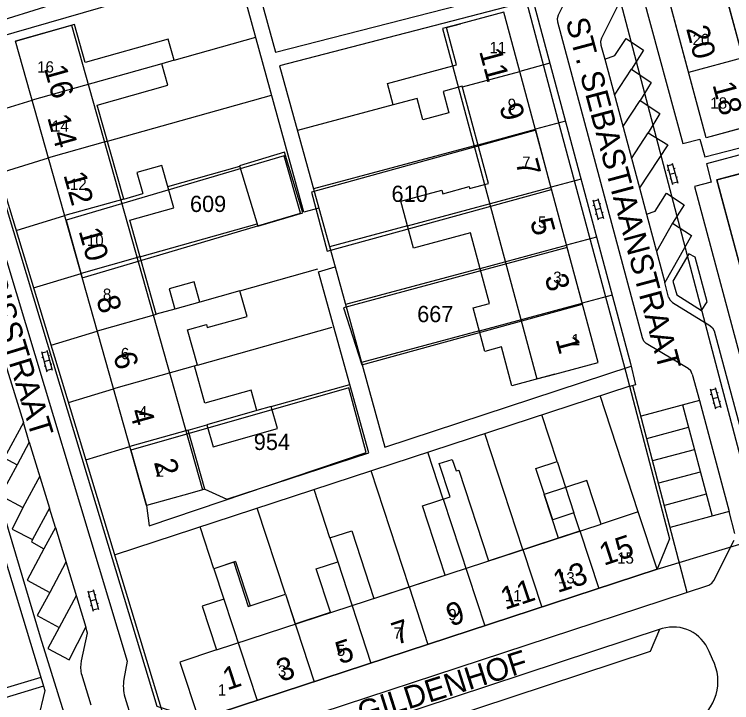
# Model space of a CAD drawing. Extents: x 148816 to 151297, y 399515 to 402500.
# Drawn here: x 149914.1 to 149993.7, y 400847.1 to 400923.4 of the extents above; entities that cross this region are included whole.
import ezdxf

# ---------------------------------------------------------------- set-up
doc = ezdxf.new("R2010")
doc.units = 0
for name, color, linetype in [('B01 Hoofdgebouw  [D] Norm', 7, 'Continuous'), ('B01 Hoofdgebouw  [T] Norm', 7, 'Continuous'), ('B01 hoofgebouw', 7, 'Continuous'), ('B02 Bijgebouw  [D] Norm', 7, 'Continuous'), ('B07 Tussenmuur  [D] Norm', 7, 'Continuous'), ('G01 perceelsgrens', 7, 'Continuous'), ('S02 Open verharding  Norm', 7, 'Continuous'), ('T04 Haag heg  [D] Gem', 7, 'Continuous'), ('V00 Kant verharding algemeen  [T] Norm', 7, 'Continuous'), ('V00 Kant verharding algemeen secundair  [T] Gem', 7, 'Continuous'), ('Z01 perceelnummer', 7, 'Continuous'), ('Z02 huisnummer', 7, 'Continuous'), ('Z02 Huisnummer  [Tekst] Norm', 7, 'Continuous'), ('Z06 straatnaam', 7, 'Continuous')]:
    doc.layers.add(name, color=color, linetype=linetype)

msp = doc.modelspace()

# ---------------------------------------------------------------- linework, layer by layer
at = {"layer": 'B01 Hoofdgebouw  [D] Norm'}
for p, q in [((149995.601, 400916.19), (149987.553, 400946.159)), ((149920.797, 400922.302), (149914.26, 400920.46)), ((149921.982, 400918.094), (149920.797, 400922.302)), ((149962.065, 400921.974), (149963.61, 400922.39)), ((149963.178, 400917.839), (149962.065, 400921.974)), ((149931.191, 400920.688), (149921.982, 400918.094)), ((149931.852, 400918.341), (149931.191, 400920.688)), ((149931.852, 400918.341), (149930.475, 400917.953)), ((149931.143, 400915.584), (149930.475, 400917.953)), ((149955.507, 400915.774), (149963.178, 400917.839)), ((149923.309, 400913.375), (149931.143, 400915.584)), ((149956.15, 400913.384), (149955.507, 400915.774)), ((149963.821, 400915.447), (149961.696, 400914.876)), ((149966.714, 400904.68), (149963.821, 400915.447)), ((149961.696, 400914.876), (149962.332, 400912.511)), ((149958.8, 400914.097), (149956.15, 400913.384)), ((149959.436, 400911.732), (149958.8, 400914.097)), ((149926.25, 400902.946), (149923.309, 400913.375)), ((149962.332, 400912.511), (149959.436, 400911.732)), ((149930.491, 400906.677), (149927.709, 400905.893)), ((149931.818, 400901.969), (149930.491, 400906.677)), ((149927.709, 400905.893), (149928.371, 400903.544)), ((149961.658, 400903.537), (149964.577, 400904.321)), ((149964.577, 400904.321), (149964.631, 400904.12)), ((149964.631, 400904.12), (149966.714, 400904.68)), ((149926.25, 400902.946), (149928.371, 400903.544)), ((149957.019, 400902.696), (149961.555, 400903.919)), ((149961.555, 400903.919), (149961.658, 400903.537)), ((149958.425, 400897.48), (149957.019, 400902.696)), ((149926.915, 400900.587), (149931.818, 400901.969)), ((149929.852, 400890.166), (149926.915, 400900.587)), ((149964.747, 400899.184), (149958.425, 400897.48)), ((149966.855, 400891.365), (149964.747, 400899.184)), ((149934.066, 400893.767), (149931.284, 400892.983)), ((149934.702, 400891.511), (149934.066, 400893.767)), ((149931.284, 400892.983), (149931.92, 400890.727)), ((149939.942, 400889.93), (149939.144, 400892.762)), ((149965.028, 400890.872), (149966.855, 400891.365)), ((149966.331, 400886.042), (149965.028, 400890.872)), ((149935.518, 400888.683), (149939.942, 400889.93)), ((149933.338, 400888.442), (149935.42, 400889.03)), ((149934.443, 400884.53), (149933.338, 400888.442)), ((149935.42, 400889.03), (149935.518, 400888.683)), ((149968.158, 400886.535), (149966.331, 400886.042)), ((149969.316, 400882.244), (149968.158, 400886.535)), ((149935.26, 400880.312), (149934.096, 400884.432)), ((149974.08, 400883.53), (149969.316, 400882.244)), ((149940.382, 400881.759), (149935.26, 400880.312)), ((149941.027, 400879.477), (149940.382, 400881.759)), ((149943.3, 400877.488), (149942.611, 400879.923)), ((149935.249, 400870.784), (149933.397, 400877.327)), ((149935.476, 400877.913), (149936.166, 400875.471)), ((149936.166, 400875.471), (149943.3, 400877.488)), ((149961.272, 400873.603), (149962.708, 400874.073)), ((149962.708, 400874.073), (149963.131, 400872.781)), ((149962.478, 400869.919), (149961.272, 400873.603)), ((149971.985, 400873.048), (149974.345, 400873.823)), ((149974.345, 400873.823), (149976.213, 400868.136)), ((149963.131, 400872.781), (149963.43, 400872.879)), ((149963.43, 400872.879), (149966.736, 400862.814)), ((149973.852, 400867.361), (149971.985, 400873.048)), ((149935.249, 400870.784), (149933.58, 400870.3)), ((149959.407, 400868.914), (149962.478, 400869.919)), ((149961.919, 400861.238), (149959.407, 400868.914)), ((149976.212, 400868.136), (149973.852, 400867.361)), ((149976.867, 400866.142), (149976.212, 400868.136)), ((149949.137, 400865.35), (149951.547, 400866.139)), ((149951.547, 400866.139), (149953.999, 400858.646)), ((149966.736, 400862.814), (149976.867, 400866.142)), ((149938.462, 400862.668), (149940.066, 400857.764)), ((149947.615, 400861.92), (149950.005, 400862.702)), ((149949.19, 400857.11), (149947.615, 400861.92)), ((149953.999, 400858.646), (149961.919, 400861.238)), ((149940.066, 400857.764), (149944.185, 400859.112)), ((149945.263, 400855.824), (149949.19, 400857.11))]:
    msp.add_line(p, q, dxfattribs=at)
at = {"layer": 'B01 Hoofdgebouw  [T] Norm'}
for p, q in [((149990.87, 400909.74), (149975.79, 400965.89)), ((149968.44, 400923.69), (149963.61, 400922.39)), ((149978.9, 400884.83), (149968.44, 400923.69)), ((149914.26, 400920.46), (149919.07, 400921.82)), ((149928.77, 400868.95), (149914.26, 400920.46)), ((149996.9, 400911.36), (149990.87, 400909.74)), ((149992.08, 400905.07), (149998.17, 400906.71)), ((150000, 400875.45), (149992.08, 400905.07)), ((149939.144, 400892.762), (149934.702, 400891.511)), ((149931.92, 400890.727), (149929.852, 400890.166)), ((149974.08, 400883.53), (149978.9, 400884.83)), ((149942.611, 400879.923), (149941.027, 400879.477)), ((149933.397, 400877.327), (149935.476, 400877.913)), ((149977.65, 400871.74), (149975.286, 400870.959)), ((149979.24, 400866.9), (149977.65, 400871.74)), ((149933.58, 400870.3), (149928.77, 400868.95)), ((149983.33, 400868.24), (149979.24, 400866.9)), ((149985.43, 400861.88), (149983.33, 400868.24)), ((149949.137, 400865.35), (149950.005, 400862.702)), ((149938.462, 400862.668), (149936.26, 400861.94)), ((149934.58, 400845.21), (149985.43, 400861.88)), ((149936.26, 400861.94), (149937.37, 400858.58)), ((149937.37, 400858.58), (149934.95, 400857.78)), ((149934.95, 400857.78), (149936.56, 400852.93)), ((149936.56, 400852.93), (149932.47, 400851.58)), ((149932.47, 400851.58), (149934.58, 400845.21))]:
    msp.add_line(p, q, dxfattribs=at)
at = {"layer": 'B01 hoofgebouw'}
for points in [[(149995.6, 400916.19), (149996.9, 400911.36), (149990.87, 400909.74), (149975.79, 400965.89), (149980.62, 400967.19)], [(149995.6, 400916.19), (149981.789, 400967.505), (149980.62, 400967.19)], [(149974.08, 400883.53), (149978.9, 400884.83), (149968.44, 400923.69), (149963.61, 400922.39)], [(149933.58, 400870.3), (149928.77, 400868.95), (149914.26, 400920.46), (149919.07, 400921.82)], [(149919.07, 400921.82), (149920.471, 400922.216), (149934.984, 400870.694), (149933.58, 400870.3)], [(149963.61, 400922.39), (149961.631, 400921.857), (149972.092, 400882.994), (149974.08, 400883.53)], [(149999.47, 400901.88), (149998.17, 400906.71), (149992.08, 400905.07), (150000, 400875.447)], [(149938.65, 400862.73), (149936.26, 400861.94), (149937.37, 400858.58), (149934.95, 400857.78), (149936.56, 400852.93), (149932.47, 400851.58), (149934.58, 400845.21), (149985.43, 400861.88), (149983.33, 400868.24), (149979.24, 400866.9), (149977.65, 400871.74), (149972.9, 400870.17)], [(149974.499, 400865.333), (149972.9, 400870.17)], [(149936.56, 400852.93), (149979.24, 400866.9)], [(149938.65, 400862.73), (149940.269, 400857.831), (149944.185, 400859.112), (149945.276, 400855.783)]]:
    msp.add_lwpolyline(points, dxfattribs=at)
at = {"layer": 'B02 Bijgebouw  [D] Norm'}
msp.add_lwpolyline([(149939.113, 400906.63), (149941.145, 400899.92), (149946.133, 400901.431), (149944.101, 400908.141)], close=True, dxfattribs=at)
at = {"layer": 'B07 Tussenmuur  [D] Norm'}
for p, q in [((149994.953, 400918.609), (149988.923, 400916.99)), ((149994.953, 400918.609), (149988.923, 400916.99)), ((149930.475, 400917.953), (149916.106, 400913.904)), ((149930.475, 400917.953), (149916.106, 400913.904)), ((149963.835, 400915.393), (149970.21, 400917.109)), ((149963.835, 400915.393), (149970.21, 400917.109)), ((149965.564, 400908.968), (149971.939, 400910.684)), ((149965.564, 400908.968), (149971.939, 400910.684)), ((149924.446, 400909.346), (149917.909, 400907.504)), ((149924.446, 400909.346), (149917.909, 400907.504)), ((149957.753, 400899.975), (149973.669, 400904.259)), ((149957.753, 400899.975), (149973.669, 400904.259)), ((149926.25, 400902.946), (149919.713, 400901.104)), ((149926.25, 400902.946), (149919.713, 400901.104)), ((149965.807, 400895.252), (149975.398, 400897.834)), ((149965.807, 400895.252), (149975.398, 400897.834)), ((149928.053, 400896.546), (149921.516, 400894.704)), ((149928.053, 400896.546), (149921.516, 400894.704)), ((149934.702, 400891.511), (149931.92, 400890.727)), ((149934.702, 400891.511), (149931.92, 400890.727)), ((149965.712, 400888.336), (149977.128, 400891.409)), ((149965.712, 400888.336), (149977.128, 400891.409)), ((149929.858, 400890.146), (149923.32, 400888.304)), ((149929.858, 400890.146), (149923.32, 400888.304)), ((149934.443, 400884.53), (149925.123, 400881.904)), ((149934.443, 400884.53), (149925.123, 400881.904)), ((149941.027, 400879.477), (149935.476, 400877.913)), ((149941.027, 400879.477), (149935.476, 400877.913)), ((149933.397, 400877.327), (149926.927, 400875.504)), ((149933.397, 400877.327), (149926.927, 400875.504)), ((149961.716, 400869.67), (149966.323, 400855.614)), ((149961.716, 400869.67), (149966.323, 400855.614)), ((149976.867, 400866.142), (149978.96, 400859.757)), ((149976.867, 400866.142), (149978.96, 400859.757)), ((149970.548, 400864.07), (149972.641, 400857.685)), ((149970.548, 400864.07), (149972.641, 400857.685)), ((149950.005, 400862.702), (149953.686, 400851.472)), ((149950.005, 400862.702), (149953.686, 400851.472)), ((149957.912, 400859.928), (149960.005, 400853.543)), ((149957.912, 400859.928), (149960.005, 400853.543)), ((149944.185, 400859.112), (149947.368, 400849.401)), ((149944.185, 400859.112), (149947.368, 400849.401)), ((149937.363, 400858.578), (149941.05, 400847.33)), ((149937.363, 400858.578), (149941.05, 400847.33))]:
    msp.add_line(p, q, dxfattribs=at)
at = {"layer": 'G01 perceelsgrens'}
for points in [[(149883.6, 401000), (149893.387, 400967.581), (149901.028, 400942.025), (149910.946, 400909.409), (149922.179, 400872.258), (149929.935, 400846.69), (149934.58, 400845.21)], [(149957.184, 401000), (149958.362, 400984.886), (149959.68, 400968.802), (149963.947, 400951.145), (149974.729, 400910.607), (149981.956, 400883.754), (149986.819, 400865.263), (149985.43, 400861.88)], [(149997.069, 400865.418), (149992.517, 400882.59), (149981.434, 400924.644), (149977.526, 400939.38), (149973.488, 400954.77), (149971.61, 400961.727), (149969.101, 400970.855), (149967.011, 401000)], [(149870.121, 400992.183), (149876.273, 400990.292), (149885.433, 400959.843), (149897.728, 400918.553), (149908.208, 400883.742), (149916.979, 400854.398), (149921.351, 400840.367)], [(149948.844, 400897.16), (149973.734, 400904.021), (149971.971, 400910.573), (149947.093, 400903.692), (149948.844, 400897.16)], [(149944.061, 400907.724), (149919.852, 400900.608), (149921.657, 400894.201), (149945.873, 400901.372), (149944.061, 400907.724)], [(149952.686, 400884.542), (149977.158, 400891.302), (149975.467, 400897.582), (149950.645, 400890.892), (149952.686, 400884.542)], [(149929.066, 400866.717), (149953.172, 400874.843), (149951.236, 400882.02), (149927.045, 400875.074), (149928.77, 400868.95), (149929.066, 400866.717)], [(149985.43, 400861.88), (149997.069, 400865.418)], [(149985.43, 400861.88), (149934.58, 400845.21)]]:
    msp.add_lwpolyline(points, dxfattribs=at)
at = {"layer": 'S02 Open verharding  Norm'}
for p, q in [((149986.546, 400906.782), (149987.149, 400904.563)), ((149986.586, 400906.638), (149987.165, 400906.795)), ((149987.125, 400906.939), (149987.728, 400904.72)), ((149986.717, 400906.155), (149986.572, 400906.116)), ((149987.44, 400906.351), (149987.296, 400906.312)), ((149986.978, 400905.19), (149986.834, 400905.151)), ((149987.427, 400905.83), (149986.847, 400905.672)), ((149987.702, 400905.386), (149987.557, 400905.347)), ((149987.109, 400904.707), (149987.688, 400904.864)), ((149978.295, 400902.844), (149978.898, 400900.625)), ((149978.335, 400902.7), (149978.914, 400902.857)), ((149978.874, 400903.001), (149979.477, 400900.782)), ((149978.466, 400902.217), (149978.321, 400902.178)), ((149979.176, 400901.892), (149978.596, 400901.734)), ((149979.189, 400902.413), (149979.045, 400902.374)), ((149978.727, 400901.252), (149978.583, 400901.213)), ((149979.451, 400901.448), (149979.306, 400901.409)), ((149978.858, 400900.769), (149979.437, 400900.926)), ((149917.127, 400886.018), (149917.719, 400883.796)), ((149917.166, 400885.873), (149917.746, 400886.028)), ((149917.707, 400886.172), (149918.299, 400883.95)), ((149917.294, 400885.39), (149917.15, 400885.351)), ((149918.019, 400885.583), (149917.874, 400885.544)), ((149917.552, 400884.424), (149917.407, 400884.385)), ((149918.003, 400885.061), (149917.423, 400884.907)), ((149918.276, 400884.617), (149918.132, 400884.578)), ((149917.68, 400883.94), (149918.26, 400884.095)), ((149991.895, 400882.044), (149992.498, 400879.825)), ((149991.316, 400881.887), (149991.919, 400879.668)), ((149991.487, 400881.26), (149991.342, 400881.221)), ((149991.356, 400881.743), (149991.935, 400881.9)), ((149992.21, 400881.456), (149992.066, 400881.417)), ((149992.197, 400880.935), (149991.617, 400880.777)), ((149992.472, 400880.491), (149992.327, 400880.452)), ((149991.748, 400880.295), (149991.604, 400880.256)), ((149991.879, 400879.812), (149992.458, 400879.969)), ((149922.284, 400859.471), (149922.876, 400857.249)), ((149922.323, 400859.326), (149922.903, 400859.481)), ((149922.864, 400859.625), (149923.456, 400857.403)), ((149923.176, 400859.036), (149923.031, 400858.997)), ((149922.451, 400858.843), (149922.307, 400858.804)), ((149923.16, 400858.514), (149922.58, 400858.36)), ((149922.709, 400857.877), (149922.564, 400857.838)), ((149922.837, 400857.393), (149923.417, 400857.548)), ((149923.433, 400858.07), (149923.289, 400858.031))]:
    msp.add_line(p, q, dxfattribs=at)
at = {"layer": 'T04 Haag heg  [D] Gem'}
for p, q in [((149931.852, 400918.341), (149940.902, 400920.891)), ((149973.543, 400918.004), (149970.21, 400917.109)), ((149910.455, 400912.185), (149916.106, 400913.904)), ((149924.446, 400909.346), (149942.666, 400914.481)), ((149956.15, 400913.384), (149945.527, 400910.53)), ((149975.27, 400911.579), (149971.939, 400910.684)), ((149965.564, 400908.968), (149947.304, 400904.062)), ((149912.389, 400905.825), (149917.909, 400907.504)), ((149931.153, 400904.328), (149939.129, 400906.576)), ((149976.996, 400905.153), (149973.669, 400904.259)), ((149947.888, 400901.938), (149949.704, 400895.431)), ((149914.324, 400899.465), (149919.713, 400901.104)), ((149928.053, 400896.546), (149941.057, 400900.211)), ((149957.753, 400899.975), (149949.086, 400897.646)), ((149978.722, 400898.727), (149975.398, 400897.834)), ((149939.144, 400892.762), (149947.791, 400895.199)), ((149965.807, 400895.252), (149950.863, 400891.237)), ((149916.259, 400893.105), (149921.516, 400894.704)), ((149980.448, 400892.301), (149977.128, 400891.409)), ((149934.443, 400884.53), (149949.378, 400888.739)), ((149918.194, 400886.745), (149923.32, 400888.304)), ((149965.712, 400888.336), (149952.636, 400884.823)), ((149942.611, 400879.923), (149951.337, 400882.382)), ((149920.129, 400880.385), (149925.123, 400881.904)), ((149983.33, 400868.24), (149979.108, 400881.139)), ((149974.345, 400873.823), (149972.645, 400879.019)), ((149970.548, 400864.07), (149966.334, 400876.948)), ((149922.064, 400874.024), (149926.927, 400875.504)), ((149961.716, 400869.67), (149960.013, 400874.875)), ((149957.912, 400859.928), (149953.698, 400872.804)), ((149949.137, 400865.35), (149947.376, 400870.73)), ((149944.185, 400859.112), (149941.061, 400868.658)), ((149936.26, 400861.94), (149934.74, 400866.585))]:
    msp.add_line(p, q, dxfattribs=at)
at = {"layer": 'V00 Kant verharding algemeen  [T] Norm'}
for p, q in [((149932.18, 400840.77), (149883.74, 401000)), ((149961.62, 400962.39), (149982.49, 400884.7)), ((149884.14, 400958.52), (149917.48, 400848.45)), ((149974.49, 400923.36), (149976.92, 400928.22)), ((149983.06, 400928.37), (149988.31, 400909.1)), ((149981.71, 400925.7), (149979.26, 400920.8)), ((149974.37, 400922.97), (149974.49, 400923.36)), ((149974.41, 400922.57), (149974.37, 400922.97)), ((149983.83, 400887.54), (149974.41, 400922.57)), ((149979.26, 400920.8), (149979.17, 400920.42)), ((149979.17, 400920.42), (149979.21, 400920.03)), ((149979.21, 400920.03), (149979.629, 400918.468)), ((149990.73, 400907.61), (150000, 400910.06)), ((149909.24, 400909.34), (149926.64, 400851.7)), ((149988.31, 400909.1), (149990.18, 400909.58)), ((149990.18, 400909.58), (149990.73, 400907.61)), ((150000, 400909.28), (149990.93, 400906.86)), ((149990.93, 400906.86), (149991.44, 400904.82)), ((149991.44, 400904.82), (149989.6, 400904.33)), ((149989.6, 400904.33), (150000, 400865.38)), ((149983.466, 400904.178), (149984.248, 400901.267)), ((149988.96, 400896.86), (149987.2, 400893.85)), ((149989.66, 400896.51), (149988.96, 400896.86)), ((149991, 400891.54), (149989.66, 400896.51)), ((149986.72, 400892.06), (149986.282, 400893.69)), ((149987.2, 400893.85), (149987.62, 400892.31)), ((149986.72, 400892.06), (149986.88, 400891.72)), ((149986.88, 400891.72), (149987.16, 400891.47)), ((149987.62, 400892.31), (149990.38, 400890.58)), ((149990.38, 400890.58), (149991, 400891.54)), ((149987.16, 400891.47), (149991.3, 400888.91)), ((149991.3, 400888.91), (149991.6, 400888.67)), ((149991.6, 400888.67), (149991.77, 400888.32)), ((149991.77, 400888.32), (149998.39, 400863.6)), ((149983.96, 400887.19), (149983.83, 400887.54)), ((149984.24, 400886.93), (149983.96, 400887.19)), ((149988.88, 400884.14), (149984.24, 400886.93)), ((149982.49, 400884.7), (149983.04, 400882.32)), ((149989.17, 400883.88), (149988.88, 400884.14)), ((149989.34, 400883.53), (149989.17, 400883.88)), ((149989.34, 400883.53), (149990.124, 400880.603)), ((149983.04, 400882.32), (149982.36, 400882.17)), ((149988.76, 400859.32), (149982.76, 400882.28)), ((149990.124, 400880.603), (149983.651, 400878.87)), ((149915.114, 400878.159), (149913.245, 400874.685)), ((149915.776, 400875.993), (149915.114, 400878.159)), ((149915.776, 400875.993), (149914.421, 400873.475)), ((149918.02, 400868.649), (149916.146, 400865.167)), ((149918.669, 400866.523), (149918.02, 400868.649)), ((149993.424, 400868.272), (149986.879, 400866.519)), ((149994.07, 400865.86), (149993.424, 400868.272)), ((149918.669, 400866.523), (149917.397, 400864.16)), ((149991.75, 400860.62), (149993.98, 400865.11)), ((149991.51, 400860.33), (149991.75, 400860.62)), ((149929.24, 400839.8), (149991.18, 400860.13)), ((149991.18, 400860.13), (149991.51, 400860.33)), ((149922.25, 400854.8), (149922.053, 400855.444)), ((149985.703, 400855.202), (149984.683, 400852.761)), ((149921.56, 400851.72), (149922.25, 400854.8)), ((149984.683, 400852.761), (149940.763, 400838.312)), ((149991.57, 400851.91), (149991.2, 400852.76)), ((149921.48, 400850.97), (149921.56, 400851.72)), ((149921.58, 400850.23), (149921.48, 400850.97)), ((149926.64, 400851.7), (149926.28, 400849.69)), ((149921.58, 400850.23), (149922.602, 400846.845)), ((149917.047, 400849.879), (149893.295, 400842.671)), ((149917.337, 400848.922), (149893.646, 400841.732)), ((149917.48, 400848.45), (149916.11, 400842.69)), ((149926.37, 400847.69), (149928.7, 400840.13))]:
    msp.add_line(p, q, dxfattribs=at)
for points in [[(149907.74, 400921.247), (149936.266, 400930.143), (149929.383, 400951.709), (149930.702, 400952.124), (149936.755, 400933.495), (149939.038, 400934.043), (149943.087, 400919.231), (149971.269, 400926.471)], [(149971.665, 400924.997), (149943.553, 400917.712), (149947.888, 400901.938), (149946.239, 400901.496), (149938.791, 400928.562), (149908.258, 400919.703)], [(149979.629, 400918.468), (149980.736, 400918.855), (149981.995, 400920.766), (149983.933, 400919.46), (149982.599, 400917.346), (149984.767, 400915.889), (149983.56, 400913.877), (149985.753, 400912.421), (149984.444, 400910.281), (149986.611, 400908.951), (149983.466, 400904.178)], [(149985.232, 400901.611), (149986.465, 400903.598), (149988.428, 400902.292), (149987.145, 400900.254), (149989.261, 400898.898), (149986.282, 400893.69)], [(149935.249, 400870.784), (149937.687, 400869.652), (149953.432, 400874.808), (149947.878, 400894.886), (149949.704, 400895.431), (149955.232, 400875.429), (149982.556, 400884.417)], [(149925.352, 400863.505), (149982.35, 400882.203)], [(149913.004, 400874.237), (149914.421, 400873.475), (149912.586, 400870.065), (149915.058, 400868.736), (149913.878, 400866.343), (149916.146, 400865.167), (149916.007, 400864.908), (149917.397, 400864.16), (149915.521, 400860.672), (149918.035, 400859.32), (149916.647, 400856.74), (149919.099, 400855.42), (149917.844, 400853.087), (149920.187, 400851.826), (149922.053, 400855.444)]]:
    msp.add_lwpolyline(points, dxfattribs=at)
for centre, radius, start, end in [((149987.217, 400851.198), 4.278, 21.4072, 106.52533), ((149986.933, 400849.444), 5.252, 299.88403, 28.00969), ((149930.607, 400848.883), 4.402, 169.43138, 195.72176)]:
    msp.add_arc(centre, radius, start, end, dxfattribs=at)
at = {"layer": 'V00 Kant verharding algemeen secundair  [T] Gem'}
for p, q in [((149979.629, 400918.468), (149983.466, 400904.178)), ((149980.703, 400914.469), (149982.599, 400917.346)), ((149981.643, 400910.968), (149983.56, 400913.877)), ((149982.585, 400907.46), (149984.444, 400910.281)), ((149984.248, 400901.267), (149985.232, 400901.611)), ((149984.248, 400901.267), (149986.282, 400893.69)), ((149987.145, 400900.254), (149985.358, 400897.131)), ((149912.817, 400885.678), (149915.114, 400878.159)), ((149990.124, 400880.603), (149993.424, 400868.272)), ((149988.261, 400880.104), (149991.562, 400867.773)), ((149984.311, 400876.403), (149988.921, 400877.637)), ((149915.776, 400875.993), (149918.02, 400868.649)), ((149984.971, 400873.937), (149989.581, 400875.171)), ((149985.631, 400871.47), (149990.241, 400872.704)), ((149916.93, 400872.215), (149915.058, 400868.736)), ((149986.291, 400869.004), (149990.901, 400870.238)), ((149918.669, 400866.523), (149922.053, 400855.444)), ((149919.843, 400862.68), (149918.035, 400859.32)), ((149920.988, 400858.931), (149919.099, 400855.42)), ((149986, 400855.3), (149938.09, 400839.538))]:
    msp.add_line(p, q, dxfattribs=at)

# ---------------------------------------------------------------- texts
at = {"layer": 'Z01 perceelnummer'}
for s, p in [('610', (149955.964, 400902.625)), ('609', (149933.605, 400901.509)), ('667', (149958.816, 400889.289)), ('954', (149940.685, 400875.109))]:
    msp.add_text(s, height=1.8, dxfattribs=at).set_placement(p)
at = {"layer": 'Z02 huisnummer'}
for s, rotation, p in [('20', 285.00891, (149988.641, 400921.862)), ('11', 285.06423, (149965.673, 400919.349)), ('16', 285.71725, (149917.389, 400917.459)), ('18', 285.00891, (149991.564, 400915.634)), ('9', 285.06423, (149967.918, 400913.231)), ('14', 285.71725, (149917.748, 400911.996)), ('7', 285.06423, (149969.711, 400907.043)), ('12', 285.71725, (149919.541, 400905.628)), ('5', 285.06423, (149971.323, 400900.498)), ('10', 285.71725, (149921.227, 400899.418)), ('3', 285.06423, (149972.938, 400894.308)), ('8', 285.71725, (149923.185, 400891.871)), ('1', 285.06423, (149974.147, 400887.402)), ('6', 285.71725, (149925.057, 400885.633)), ('4', 285.71725, (149926.86, 400879.405)), ('2', 285.71725, (149929.574, 400873.76)), ('15', 18.18127, (149979.522, 400862.258)), ('13', 18.18127, (149974.396, 400859.237)), ('11', 18.18127, (149968.562, 400857.358)), ('9', 18.18127, (149962.529, 400855.514)), ('7', 18.18127, (149956.487, 400853.465)), ('5', 18.18127, (149950.238, 400851.312)), ('3', 18.18127, (149943.687, 400849.367)), ('1', 18.18127, (149937.726, 400848.429))]:
    msp.add_text(s, height=2.5, rotation=rotation, dxfattribs=at).set_placement(p)
at = {"layer": 'Z02 Huisnummer  [Tekst] Norm'}
for s, p in [('20', (149989.376, 400920.021)), ('11', (149966.829, 400919.121)), ('16', (149916.646, 400916.974)), ('9', (149968.857, 400912.827)), ('18', (149991.345, 400912.978)), ('14', (149918.293, 400910.417)), ('7', (149970.467, 400906.409)), ('12', (149920.29, 400903.959)), ('5', (149972.224, 400899.776)), ('10', (149922.163, 400897.747)), ('3', (149973.907, 400893.646)), ('8', (149923.937, 400891.763)), ('1', (149975.957, 400886.724)), ('6', (149925.934, 400885.182)), ('4', (149927.932, 400878.724)), ('2', (149929.805, 400872.143)), ('15', (149981.004, 400862.502)), ('13', (149974.435, 400860.308)), ('11', (149968.543, 400858.331)), ('9', (149962.264, 400856.226)), ('7', (149956.178, 400854.185)), ('5', (149949.899, 400852.272)), ('3', (149943.36, 400849.976)), ('1', (149936.692, 400847.871))]:
    msp.add_text(s, height=1.25, dxfattribs=at).set_placement(p)
at = {"layer": 'Z06 straatnaam'}
for s, rotation, p in [('ST. SEBASTIAANSTRAAT', 285.00891, (149975.271, 400922.713)), ('ST. JORISSTRAAT', 287.03954, (149907.552, 400904.205)), ('GILDENHOF', 17.63772, (149952.685, 400844.692))]:
    msp.add_text(s, height=2.5, rotation=rotation, dxfattribs=at).set_placement(p)

doc.saveas('drawing.dxf')
